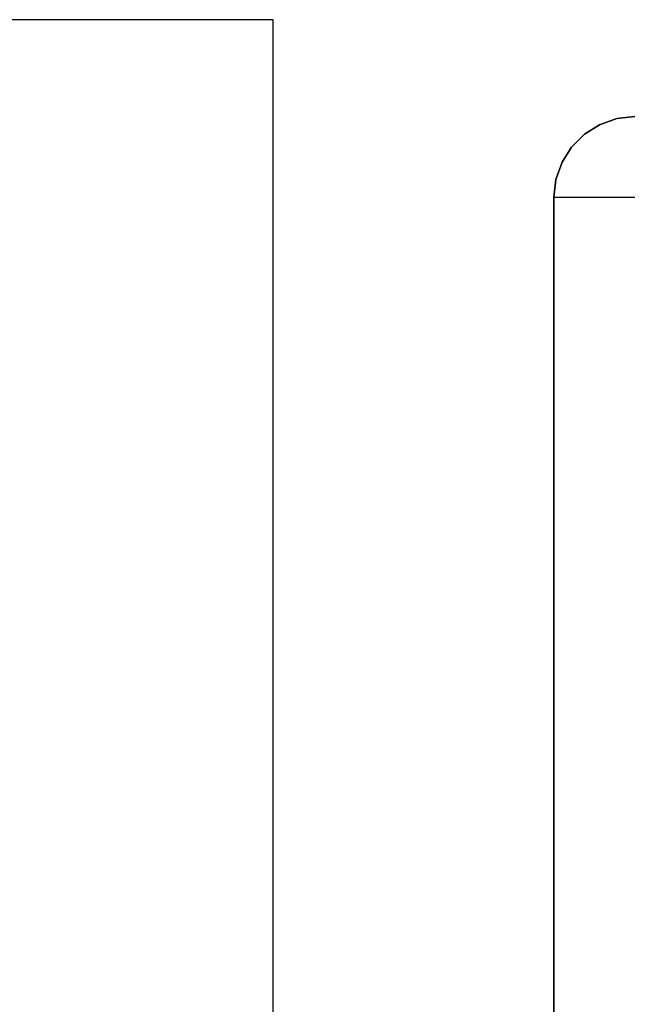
# Model space of a CAD drawing. Header units: inches. Extents: x 0 to 474, y -297 to 0.
# Tile 282 of 303: x 262.74 to 265.77, y -135.78 to -130.9. Entities that reach past the tile are written whole.
import ezdxf

# ---------------------------------------------------------------- set-up
doc = ezdxf.new("R2010")
doc.units = ezdxf.units.IN
doc.header["$MEASUREMENT"] = 0

msp = doc.modelspace()

# ---------------------------------------------------------------- linework, layer by layer
at = {"color": 1, "true_color": 0xff0000}
for p, q in [((264, -130.9), (259.3, -130.9)), ((264, -141.9), (264, -130.9))]:
    msp.add_line(p, q, dxfattribs=at)
at = {"color": 7, "true_color": 0xffffff}
for p, q in [((264, -130.9), (259.3, -130.9)), ((264, -141.9), (264, -130.9)), ((265.7898, -131.3798), (265.7008, -131.3898)), ((265.7008, -131.3898), (265.7898, -131.3798)), ((265.6158, -131.4198), (265.5408, -131.4668)), ((265.5408, -131.4668), (265.6158, -131.4198)), ((265.7008, -131.3898), (265.6158, -131.4198)), ((265.6158, -131.4198), (265.7008, -131.3898)), ((265.5408, -131.4668), (265.4768, -131.5308)), ((265.4768, -131.5308), (265.5408, -131.4668)), ((265.4768, -131.5308), (265.4298, -131.6058)), ((265.4298, -131.6058), (265.4768, -131.5308)), ((265.4298, -131.6058), (265.3998, -131.6908)), ((265.3998, -131.6908), (265.4298, -131.6058)), ((265.3998, -131.6908), (265.3898, -131.7798)), ((265.3898, -131.7798), (265.3998, -131.6908)), ((265.3898, -131.7798), (265.3898, -145.4798)), ((265.3898, -145.4798), (265.3898, -131.7798)), ((265.3998, -131.7798), (265.3898, -131.7798)), ((265.4298, -131.7798), (265.3998, -131.7798)), ((265.4768, -131.7798), (265.4298, -131.7798)), ((265.5408, -131.7798), (265.4768, -131.7798)), ((265.6158, -131.7798), (265.5408, -131.7798)), ((265.7008, -131.7798), (265.6158, -131.7798)), ((265.7898, -131.7798), (265.7008, -131.7798))]:
    msp.add_line(p, q, dxfattribs=at)
at = {"color": 18, "true_color": 0x000000}
for p, q in [((265.7898, -131.3798), (265.7008, -131.3898)), ((265.7008, -131.3898), (265.7898, -131.3798)), ((265.6158, -131.4198), (265.5408, -131.4668)), ((265.5408, -131.4668), (265.6158, -131.4198)), ((265.7008, -131.3898), (265.6158, -131.4198)), ((265.6158, -131.4198), (265.7008, -131.3898)), ((265.5408, -131.4668), (265.4768, -131.5308)), ((265.4768, -131.5308), (265.5408, -131.4668)), ((265.4768, -131.5308), (265.4298, -131.6058)), ((265.4298, -131.6058), (265.4768, -131.5308)), ((265.4298, -131.6058), (265.3998, -131.6908)), ((265.3998, -131.6908), (265.4298, -131.6058)), ((265.3998, -131.6908), (265.3898, -131.7798)), ((265.3898, -131.7798), (265.3998, -131.6908)), ((265.3898, -131.7798), (265.3898, -145.4798)), ((265.3898, -145.4798), (265.3898, -131.7798)), ((265.3998, -131.7798), (265.3898, -131.7798)), ((265.4298, -131.7798), (265.3998, -131.7798)), ((265.4768, -131.7798), (265.4298, -131.7798)), ((265.5408, -131.7798), (265.4768, -131.7798)), ((265.6158, -131.7798), (265.5408, -131.7798)), ((265.7008, -131.7798), (265.6158, -131.7798)), ((265.7898, -131.7798), (265.7008, -131.7798))]:
    msp.add_line(p, q, dxfattribs=at)

doc.saveas('drawing.dxf')
